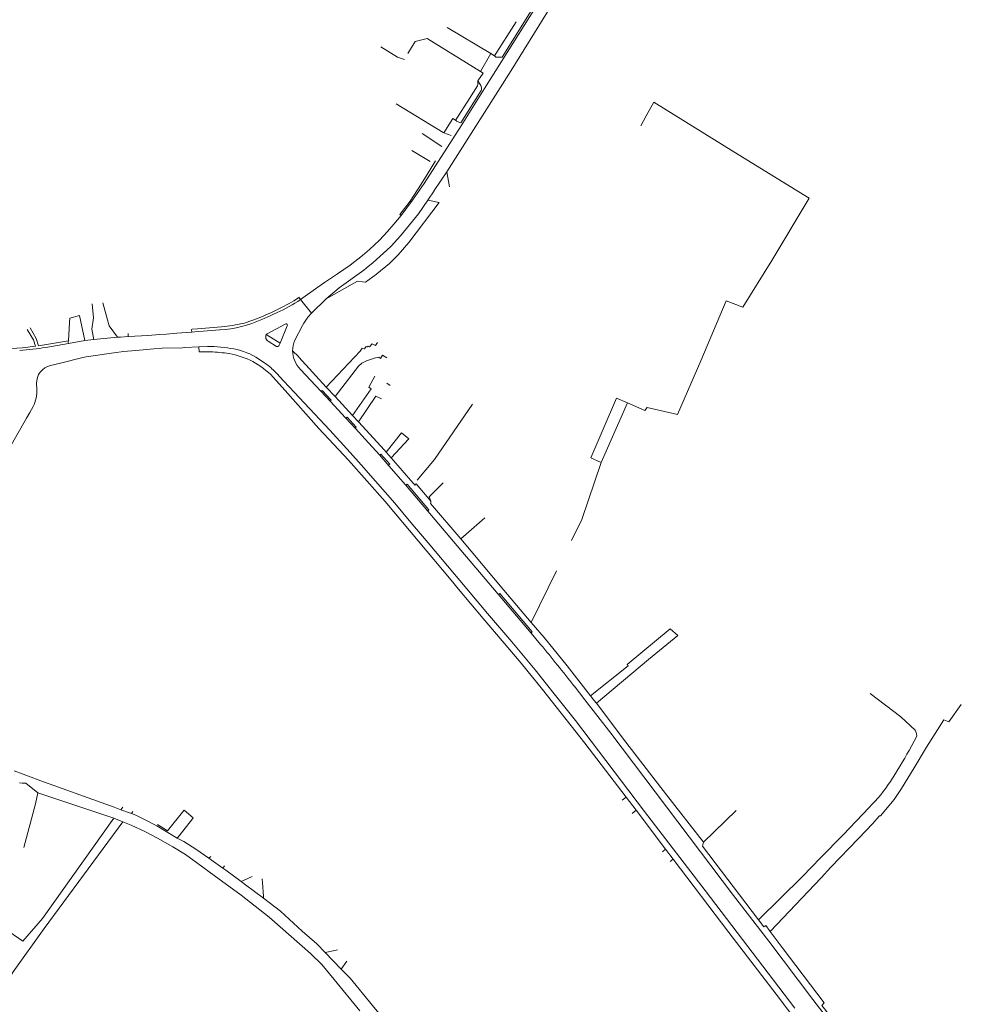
# Model space of a CAD drawing. Extents: x 145000 to 155000, y 457500 to 470000.
# Tile 327 of 548: x 149060 to 149344, y 466258 to 466554. Entities that reach past the tile are written whole.
import ezdxf

# ---------------------------------------------------------------- set-up
doc = ezdxf.new("R2010")
doc.units = 0
doc.header["$LTSCALE"] = 0.2
doc.header["$MEASUREMENT"] = 0
doc.layers.add('kant verharding', color=252, linetype='Continuous', lineweight=0)

msp = doc.modelspace()

# ---------------------------------------------------------------- linework, layer by layer
at = {"layer": 'kant verharding', "lineweight": 0}
for p, q in [((149203.17, 466543.53), (149209.68, 466553.73)), ((149188.87, 466552.03), (149202.09, 466544.16)), ((149168.88, 466546.21), (149173.95, 466543.08)), ((149202.09, 466544.16), (149198.98, 466538.73)), ((149203.17, 466543.53), (149202.09, 466544.16)), ((149173.95, 466543.08), (149175.98, 466542.37)), ((149198.13, 466535.97), (149198.88, 466534.87)), ((149173.52, 466528.98), (149187.67, 466520.41)), ((149181.4, 466520.12), (149187.29, 466516.21)), ((149187.87, 466520.31), (149187.67, 466520.41)), ((149190.08, 466519.46), (149187.87, 466520.31)), ((149178.26, 466514.99), (149183.77, 466511.67)), ((149185.36, 466511.85), (149182.84, 466507.72)), ((149189.56, 466504.02), (149188.79, 466508.55)), ((149182.84, 466507.72), (149181.04, 466504.8)), ((149186.47, 466499.32), (149183.06, 466500)), ((149144.7, 466470.05), (149149.95, 466473.72)), ((149149.95, 466473.72), (149151.95, 466475.13)), ((149148.01, 466465.91), (149144.7, 466470.05)), ((149152.45, 466470.21), (149148.01, 466465.91)), ((149086.53, 466463.96), (149085.17, 466469.04)), ((149078.05, 466465.21), (149079.71, 466457.65)), ((149148.01, 466465.91), (149146.94, 466464.77)), ((149074.73, 466457.57), (149075.07, 466463.07)), ((149113.63, 466461.25), (149112.01, 466461.13)), ((149112.89, 466460.29), (149120.27, 466460.89)), ((149120.86, 466461.79), (149113.63, 466461.25)), ((149128.08, 466463.04), (149127.37, 466462.86)), ((149140.69, 466462.07), (149138.55, 466456.93)), ((149145.27, 466462.24), (149142.96, 466457.76)), ((149079.71, 466457.65), (149074.76, 466456.81)), ((149082.39, 466457.97), (149079.71, 466457.65)), ((149089.53, 466458.69), (149082.39, 466457.97)), ((149089.53, 466458.69), (149089.51, 466458.73)), ((149090.45, 466458.74), (149089.53, 466458.69)), ((149092.74, 466458.86), (149090.45, 466458.74)), ((149092.73, 466459.78), (149092.74, 466458.86)), ((149092.9, 466458.86), (149092.74, 466458.86)), ((149092.9, 466458.86), (149098.7, 466459.18)), ((149102.31, 466459.47), (149098.7, 466459.18)), ((149104.33, 466459.64), (149102.31, 466459.47)), ((149107.45, 466459.89), (149104.33, 466459.64)), ((149111.95, 466460.21), (149107.45, 466459.89)), ((149111.95, 466460.21), (149112.89, 466460.29)), ((149138.55, 466456.93), (149134.39, 466459.52)), ((149065.75, 466456.06), (149074.73, 466457.57)), ((149074.76, 466456.81), (149067.97, 466455.62)), ((149091.32, 466454.33), (149095.06, 466454.69)), ((149102.96, 466455.35), (149100.53, 466455.15)), ((149109.09, 466455.53), (149102.96, 466455.35)), ((149114.1, 466455.82), (149116.62, 466455.87)), ((149114.17, 466454.32), (149114.1, 466455.82)), ((149134.95, 466457.45), (149137.48, 466455.87)), ((149138.17, 466456.07), (149138.55, 466456.93)), ((149090.68, 466454.27), (149089.14, 466454.05)), ((149090.68, 466454.27), (149091.32, 466454.33)), ((149114.17, 466454.27), (149114.17, 466454.32)), ((149114.28, 466454.27), (149114.17, 466454.27)), ((149117.52, 466454.31), (149114.28, 466454.27)), ((149132.07, 466452.17), (149134.54, 466450.47)), ((149144.04, 466452.82), (149142.28, 466454.61)), ((149144.72, 466448.97), (149150.78, 466442.44)), ((149065.13, 466444.7), (149065.2, 466443.05)), ((149155.11, 466440.77), (149152.45, 466443.67)), ((149170.69, 466444.8), (149171.7, 466444.16)), ((149150.78, 466442.44), (149153.73, 466439.27)), ((149160.38, 466435.12), (149155.11, 466440.77)), ((149064.11, 466437.75), (149063.08, 466435.94)), ((149153.73, 466439.27), (149158.28, 466434.34)), ((149243.24, 466438.88), (149235.28, 466420.92)), ((149063.08, 466435.94), (149062.12, 466434.26)), ((149158.28, 466434.34), (149161.24, 466431.15)), ((149162.15, 466433.22), (149160.38, 466435.12)), ((149168.45, 466423.25), (149171.35, 466419.96)), ((149172.03, 466422.34), (149170.54, 466424.06)), ((149171.35, 466419.96), (149176.38, 466414.16)), ((149176.38, 466414.16), (149183.1, 466406.25)), ((149200.22, 466404.28), (149192.96, 466397.86)), ((149214.23, 466372.7), (149221.88, 466388.3)), ((149204.3, 466381.22), (149214.24, 466369.44)), ((149214.24, 466369.44), (149217.03, 466366.09)), ((149242.77, 466336.67), (149233.85, 466348.34)), ((149058.36, 466328.01), (149061.1, 466327.01)), ((149060.01, 466324.37), (149060.81, 466324.31)), ((149062.73, 466326.4), (149061.1, 466327.01)), ((149066.47, 466325), (149062.73, 466326.4)), ((149065.56, 466321.39), (149064.79, 466318.02)), ((149065.56, 466321.39), (149088.48, 466313.73)), ((149242.79, 466320.07), (149241.64, 466319.1)), ((149064.79, 466318.02), (149061.3, 466304.86)), ((149090.58, 466316.27), (149091.12, 466317.02)), ((149093.76, 466315.08), (149090.58, 466316.27)), ((149094.16, 466315.74), (149093.76, 466315.08)), ((149245.8, 466316.12), (149244.68, 466315.15)), ((149254.7, 466304.35), (149245.8, 466316.12)), ((149266.13, 466306.48), (149275.97, 466315.99)), ((149088.48, 466313.73), (149091.11, 466312.64)), ((149112.15, 466313.56), (149108.08, 466308.36)), ((149108.08, 466308.36), (149107.55, 466307.68)), ((149253.73, 466303.59), (149254.7, 466304.35)), ((149256.96, 466301.36), (149254.7, 466304.35)), ((149265.87, 466305.23), (149282.75, 466283.02)), ((149117.64, 466302.18), (149117.02, 466301.65)), ((149117.02, 466301.65), (149121.29, 466298.68)), ((149256.07, 466300.61), (149256.96, 466301.36)), ((149121.29, 466298.68), (149121.77, 466299.33)), ((149126.79, 466294.64), (149127.76, 466295.07)), ((149127.76, 466295.07), (149130.1, 466296.15)), ((149133.15, 466295.44), (149133.23, 466294.23)), ((149301.58, 466295.7), (149286.2, 466279.56)), ((149133.23, 466294.23), (149133.51, 466290.22)), ((149133.51, 466290.22), (149133.55, 466289.55)), ((149282.75, 466283.02), (149284.31, 466280.97)), ((149284.87, 466281.32), (149284.31, 466280.97)), ((149284.87, 466281.32), (149286.2, 466279.56)), ((149286.2, 466279.56), (149289.88, 466274.7)), ((149152.66, 466273.32), (149155.39, 466273.91)), ((149155.39, 466273.91), (149155.8, 466274)), ((149289.88, 466274.7), (149302.46, 466258.07)), ((149152.08, 466273.19), (149152.66, 466273.32)), ((149152.08, 466273.19), (149156.9, 466268.19)), ((149158.7, 466270.59), (149156.9, 466268.19)), ((149154.83, 466265.05), (149162.6, 466255.62))]:
    msp.add_line(p, q, dxfattribs=at)
at = {"layer": 'kant verharding', "lineweight": 0, "flags": 128}
for points in [[(149232.73, 466585.73), (149222.77, 466569.92), (149215.46, 466558.1), (149200.1, 466533.6), (149193.07, 466522.44), (149181.96, 466504.97), (149179.89, 466501.96), (149178.48, 466499.98), (149174.98, 466495.41)], [(149232.43, 466577.95), (149219.13, 466556.77), (149208.13, 466539.11), (149188.79, 466508.55)], [(149203.17, 466543.53), (149203.52, 466543.06), (149205.49, 466543.07), (149221.72, 466569.26), (149220.55, 466569.91)], [(149177.01, 466544.2), (149179.21, 466547.8), (149182.91, 466548.7), (149198.98, 466538.73)], [(149198.98, 466538.73), (149199.72, 466538.28), (149198.13, 466535.97)], [(149195.6, 466530.61), (149198.02, 466534.42), (149198.16, 466534.84), (149198.11, 466535.29), (149198.13, 466535.97)], [(149199.26, 466533.35), (149199.09, 466533), (149192.97, 466523.29), (149191.6, 466523.76), (149191.68, 466523.91)], [(149191.68, 466523.91), (149191.52, 466524.17), (149195.6, 466530.61)], [(149297.96, 466500.59), (149275.28, 466514.58), (149251.2, 466529.5), (149248.9, 466525.4), (149247.2, 466522.4)], [(149191.68, 466523.91), (149190.56, 466524.62), (149187.87, 466520.31)], [(149188.79, 466508.55), (149185.01, 466502.89)], [(149181.04, 466504.8), (149177.76, 466499.64), (149176.02, 466497.46)], [(149185.01, 466502.89), (149184.95, 466502.8), (149183.06, 466500)], [(149183.06, 466500), (149180.29, 466495.83), (149174.83, 466489.25), (149172, 466486.11), (149170.66, 466484.9)], [(149186.47, 466499.32), (149177.33, 466487.21), (149174.14, 466483.48), (149171.81, 466481.22)], [(149243.24, 466438.88), (149248.42, 466436.57), (149249.2, 466437.53), (149258.31, 466435.38), (149265.33, 466451.54), (149273.01, 466469.63), (149278.01, 466467.73), (149286.76, 466481.78), (149297.96, 466500.59)], [(149176.02, 466497.46), (149174.63, 466495.69), (149174.98, 466495.41)], [(149151.95, 466475.13), (149155.82, 466477.81), (149159.67, 466480.41), (149163.34, 466483.29), (149165.46, 466485.11), (149168.5, 466487.98), (149170.94, 466490.52), (149172.79, 466492.72), (149174.98, 466495.41)], [(149170.66, 466484.9), (149166.62, 466481.25), (149164.51, 466479.53)], [(149164.51, 466479.53), (149163.75, 466478.91), (149156.32, 466473.53), (149152.45, 466470.21)], [(149171.81, 466481.22), (149171.47, 466480.9), (149167.73, 466477.8)], [(149152.45, 466470.21), (149161.9, 466475.56), (149163.42, 466475.39)], [(149167.73, 466477.8), (149167.62, 466477.72), (149164.3, 466475.29), (149163.42, 466475.39)], [(149144.7, 466470.05), (149144.23, 466470.72), (149144.14, 466470.65)], [(149082.39, 466457.97), (149081.76, 466461.14), (149082.29, 466464.54), (149081.89, 466468.76)], [(149075.07, 466463.07), (149075.15, 466464.42), (149078.05, 466465.21)], [(149089.51, 466458.73), (149087.01, 466462.15), (149086.53, 466463.96)], [(149133.06, 466464.03), (149135.79, 466465.19), (149137.7, 466466.09)], [(149064.81, 466455.94), (149064.22, 466457.85), (149062.35, 466461.04)], [(149063.2, 466461.5), (149064.99, 466458.34), (149065.75, 466456.06)], [(149112.01, 466461.13), (149111.85, 466461.02), (149111.95, 466460.21)], [(149120.27, 466460.89), (149120.42, 466460.89)], [(149134.39, 466459.52), (149134.62, 466459.74), (149140.09, 466462.65)], [(149055.05, 466456.28), (149055.83, 466456.34), (149055.87, 466455.19), (149060.89, 466455.51), (149064.81, 466455.94)], [(149074.73, 466457.57), (149074.7, 466457.2), (149074.76, 466456.81)], [(149095.08, 466454.69), (149095.06, 466454.69)], [(149100.53, 466455.15), (149095.08, 466454.69)], [(149109.09, 466455.53), (149109.69, 466455.6), (149114.1, 466455.82)], [(149152.45, 466443.67), (149162.72, 466454.48), (149163.31, 466455.34), (149164.01, 466455.15), (149164.52, 466455.86), (149164.85, 466455.74), (149165.07, 466455.94), (149165.5, 466455.75), (149166.24, 466456.68), (149167.29, 466456.16), (149167.86, 466457.07)], [(149089.14, 466454.05), (149080.12, 466452.74), (149079.11, 466452.54), (149072.39, 466450.84), (149069.36, 466450.16)], [(149152.45, 466443.67), (149144.23, 466452.62), (149144.04, 466452.82)], [(149155.11, 466440.77), (149162.16, 466449.97), (149163.2, 466450.84), (149164.54, 466451.6), (149167.25, 466452.49), (149168.27, 466452.66), (149168.75, 466452.26), (149169.36, 466453.3), (149170.68, 466452.45)], [(149242.79, 466320.07), (149230.35, 466336.32), (149217.63, 466352.48), (149211.23, 466360.45), (149199.72, 466373.87), (149192.31, 466382.73), (149190.09, 466385.49), (149170.16, 466409.14), (149159.11, 466421.67), (149150.25, 466431.17), (149140.02, 466442.62), (149136.38, 466446.75)], [(149137.51, 466447.75), (149139.55, 466445.55), (149141.29, 466443.73), (149153.51, 466430.62), (149159.62, 466423.96), (149163.01, 466420.21), (149167.34, 466415.3), (149173.08, 466408.63), (149177.97, 466402.79), (149183.17, 466396.67), (149194.85, 466382.85), (149201.07, 466375.42), (149208.34, 466366.84), (149215.36, 466358.39), (149221.18, 466351.15), (149227.52, 466343.15), (149248.36, 466315.73), (149266.6, 466291.96), (149293.65, 466256.46)], [(149160.38, 466435.12), (149165.98, 466443.14), (149165.25, 466443.63), (149167.04, 466446.9)], [(149150.78, 466442.44), (149150.89, 466442.4), (149151.01, 466442.43), (149151.23, 466442.62), (149153.97, 466439.7), (149153.7, 466439.46), (149153.69, 466439.39), (149153.73, 466439.27)], [(149162.15, 466433.22), (149167.39, 466440.94), (149169.11, 466440.07)], [(149235.28, 466420.92), (149232.14, 466422.36), (149239.94, 466440.35), (149243.24, 466438.88)], [(149179.85, 466415.62), (149185.08, 466421.8), (149196.57, 466438.47)], [(149062.12, 466434.26), (149056.73, 466424.75), (149048.58, 466409.88), (149039.66, 466393.03), (149029.87, 466373.27)], [(149158.28, 466434.34), (149158.39, 466434.28), (149158.5, 466434.33), (149158.73, 466434.55), (149161.49, 466431.59), (149161.23, 466431.35), (149161.2, 466431.26), (149161.24, 466431.15)], [(149161.24, 466431.15), (149164.19, 466427.95), (149168.45, 466423.25)], [(149170.54, 466424.06), (149170.02, 466424.67), (149162.15, 466433.22)], [(149170.54, 466424.06), (149175.17, 466429.89), (149177.3, 466428.07), (149172.03, 466422.34)], [(149168.45, 466423.25), (149168.59, 466423.18), (149168.68, 466423.21), (149168.93, 466423.42), (149171.6, 466420.42), (149171.34, 466420.22), (149171.32, 466420.11), (149171.35, 466419.96)], [(149178.88, 466414.44), (149178.62, 466414.71), (149172.03, 466422.34)], [(149235.28, 466420.92), (149229.45, 466403.76), (149226.32, 466397.37)], [(149176.38, 466414.16), (149176.52, 466414.11), (149176.61, 466414.14), (149176.85, 466414.34), (149183.39, 466406.69), (149183.12, 466406.5), (149183.07, 466406.38), (149183.1, 466406.25)], [(149178.88, 466414.44), (149179.18, 466414.13), (149179.55, 466414.44), (149183.96, 466409.28), (149183.95, 466408.74), (149183.84, 466408.61), (149192.96, 466397.86), (149205.97, 466382.47), (149214.23, 466372.7)], [(149187.7, 466414.77), (149183.49, 466410.59), (149183.96, 466409.28)], [(149183.1, 466406.25), (149193.03, 466394.48), (149204.3, 466381.22)], [(149204.3, 466381.22), (149204.42, 466381.15), (149204.55, 466381.2), (149204.77, 466381.4), (149214.53, 466369.87), (149214.26, 466369.68), (149214.2, 466369.57), (149214.24, 466369.44)], [(149232.11, 466350.58), (149225.04, 466359.64), (149218.09, 466368.12), (149214.23, 466372.7)], [(149233.85, 466348.34), (149249.52, 466361.56), (149258.4, 466368.76), (149256.07, 466370.77), (149243.11, 466360.07), (149243.39, 466359.64), (149232.11, 466350.58)], [(149227.11, 466353.58), (149230.41, 466349.39), (149238.16, 466339.31)], [(149328.12, 466334.15), (149330.42, 466338.48), (149330.32, 466339.28), (149329.88, 466340.22), (149325.58, 466344.3), (149316.34, 466351.29)], [(149233.85, 466348.34), (149233.12, 466349.28), (149232.11, 466350.58)], [(149343.82, 466348.01), (149340.05, 466342.71), (149338.57, 466343.37), (149333.37, 466335.1), (149329.64, 466328.87), (149325.75, 466322.62), (149323.57, 466319.31), (149319.45, 466314.4), (149319.14, 466314.45), (149319.02, 466314.3)], [(149303.82, 466252.95), (149299.03, 466259.09), (149285.81, 466276.59), (149275.16, 466290.45), (149238.16, 466339.31)], [(149242.77, 466336.67), (149255, 466320.71), (149266.13, 466306.48), (149265.87, 466305.23)], [(149065.56, 466321.39), (149061.88, 466324.22), (149060.81, 466324.31)], [(149090.58, 466316.27), (149088.53, 466317.03), (149066.47, 466325)], [(149245.8, 466316.12), (149244.83, 466317.4), (149242.79, 466320.07)], [(149101.61, 466311.85), (149104.65, 466309.93), (149109.5, 466316)], [(149109.5, 466316), (149109.63, 466316.16), (149112.39, 466313.86), (149112.15, 466313.56)], [(149282.75, 466283.02), (149296.01, 466296.15), (149301.34, 466301.77), (149308.18, 466308.72), (149316.09, 466316.97)], [(149091.11, 466312.64), (149067.48, 466280.45), (149058.08, 466267.38), (149055.31, 466262.72), (149056.23, 466263.18)], [(149088.48, 466313.73), (149066.93, 466283.51), (149060.97, 466276.67), (149055.52, 466280.5)], [(149091.11, 466312.64), (149093.7, 466311.65), (149098.02, 466309.63), (149101.62, 466307.7), (149106.18, 466305.08), (149110.07, 466302.72), (149113.78, 466300.08), (149118.65, 466296.41), (149126.86, 466290.53), (149135.24, 466283.92), (149147.7, 466272.97), (149151.08, 466269.56), (149154.83, 466265.05)], [(149107.55, 466307.68), (149101.35, 466311.38), (149097.68, 466313.34), (149095.02, 466314.61), (149093.76, 466315.08)], [(149319.02, 466314.3), (149317.12, 466312.15), (149312.83, 466307.55), (149304.51, 466298.9), (149301.58, 466295.7)], [(149107.55, 466307.68), (149109.53, 466306.73), (149113.17, 466304.32), (149117.02, 466301.65)], [(149322.23, 466214.76), (149321.81, 466215.98), (149321.12, 466217.09), (149319.96, 466218.6), (149313.03, 466227.58), (149304.77, 466238.5), (149288.05, 466260.7), (149273.8, 466279.22), (149256.96, 466301.36)], [(149121.29, 466298.68), (149122.23, 466298.03), (149126.79, 466294.64)], [(149126.79, 466294.64), (149128.14, 466293.63), (149133.55, 466289.55)], [(149133.55, 466289.55), (149138.67, 466285.69), (149145.2, 466279.69), (149149.57, 466275.79), (149152.08, 466273.19)], [(149156.9, 466268.19), (149157.8, 466267.26), (149159.69, 466265.45), (149166.35, 466257.27), (149169.78, 466253.14), (149171.14, 466251.69), (149175.87, 466245.84), (149176.88, 466244.5), (149186.11, 466233.45)], [(149302.46, 466258.07), (149301.76, 466257.27), (149306.39, 466251.38), (149332.21, 466217.2)]]:
    msp.add_lwpolyline(points, dxfattribs=at)
at = {"layer": 'kant verharding', "lineweight": 0, "extrusion": (0, 0, -1)}
for centre, radius, start, end in [((-149196.13, 466533.41), 3.11, 152.0882, 164.8623), ((-149193.71, 466532.97), 5.56, 166.9335, 176.0943), ((-149125.77, 466496.12), 31.4, 234.1961, 246.6845), ((-149104.16, 466534.33), 75.2, 243.087, 251.4489), ((-149117, 466505.51), 43.89, 260.4396, 264.9615), ((-149116.99, 466505.6), 43.98, 256.3438, 260.4435), ((-149140.31, 466462.28), 0.43, 59.5764, 153.8395), ((-149140.13, 466462.27), 0.598, 160.3707, 199.7077), ((-149051.56, 466559.7), 105.37, 261.0413, 265.3662), ((-149116.93, 466414.81), 41.06, 89.5677, 100.8069), ((-149120.99, 466435.25), 20.22, 100.3733, 123.2191), ((-149119.98, 466431.56), 23.87, 127.6064, 137.2763), ((-149054.59, 466442.48), 10.63, 176.9037, 206.4257), ((-148791.57, 466013.18), 552.78, 140.3245, 141.9893)]:
    msp.add_arc(centre, radius, start, end, dxfattribs=at)
at = {"layer": 'kant verharding', "lineweight": 0}
for centre, radius, start, end in [((149119.79, 466505.89), 43.64, 294.2226, 304.7971), ((149118.15, 466497.04), 36.23, 273.6045, 294.3144), ((149174.64, 466444.66), 34.23, 144.0242, 149.0991), ((149135.76, 466458.78), 1.56, 151.3823, 182.3809), ((149135.75, 466458.78), 1.55, 182.5365, 238.6649), ((149152.95, 466453.96), 10.69, 159.1803, 176.4959), ((149137.71, 466456.35), 0.535, 244.6597, 327.8736), ((149114.47, 466396.81), 57.58, 81.3377, 86.9648), ((149119.29, 466430.37), 23.68, 43.7691, 80.6329), ((149150.49, 466454.81), 8.21, 181.3566, 203.3316), ((149070.66, 466444.78), 5.54, 103.6454, 180.8707), ((149150.5, 466454.81), 8.22, 203.3323, 225.2868), ((149108.6, 466460.5), 253.28, 327.6355, 330.0763), ((149281.47, 466351.64), 49, 314.9653, 326.947)]:
    msp.add_arc(centre, radius, start, end, dxfattribs=at)

doc.saveas('drawing.dxf')
